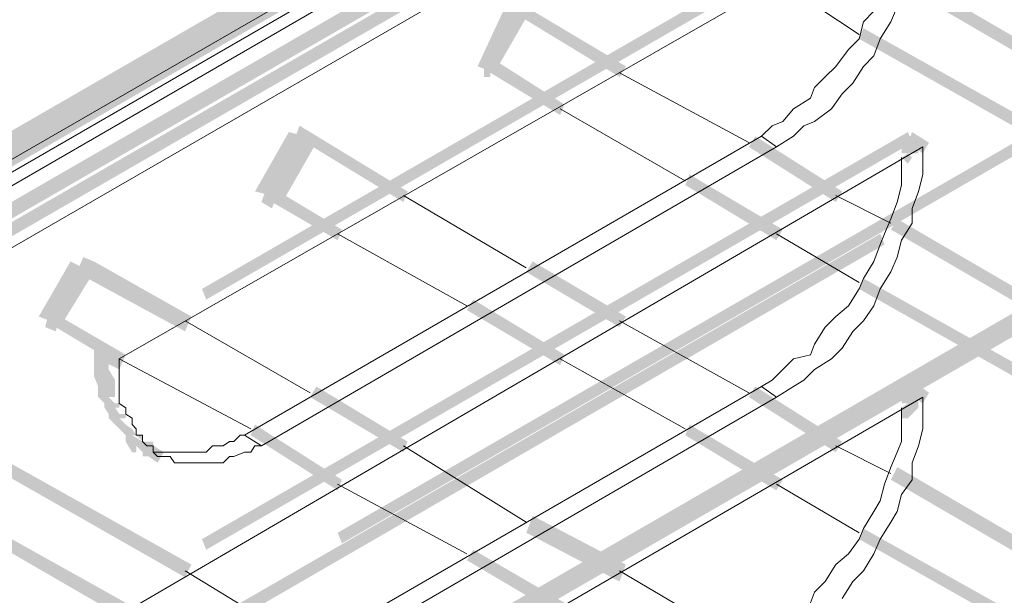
# Model space of a CAD drawing. Header units: millimetres. Extents: x -91 to 1961, y -1152 to 358.
# Tile 279 of 656: x 250.49 to 258.17, y 102.35 to 106.84. Entities that reach past the tile are written whole.
import ezdxf

# ---------------------------------------------------------------- set-up
doc = ezdxf.new("R2010")
doc.units = ezdxf.units.MM
doc.header["$MEASUREMENT"] = 0
doc.layers.get('0').update_dxf_attribs({"linetype": 'CONTINUOUS'})

msp = doc.modelspace()

# ---------------------------------------------------------------- hatches: boundary and pattern name
at = {"true_color": 0xaaaaaa}
h = msp.add_hatch(color=253, dxfattribs=at)
h.paths.add_polyline_path([(279.4727, 121.9306), (273.9799, 118.754), (273.9303, 118.8533), (279.4397, 122.0298)])
h.paths.add_polyline_path([(271.2169, 117.1492), (265.7076, 113.9726), (265.6745, 114.0553), (271.1839, 117.2319)])
h.paths.add_polyline_path([(262.9612, 112.4008), (257.4518, 109.2243), (257.4187, 109.3235), (262.9115, 112.5001)])
h.paths.add_polyline_path([(254.7054, 107.6194), (249.196, 104.4428), (249.1464, 104.5256), (254.6557, 107.7021)])
h.paths.add_polyline_path([(246.4827, 102.8711), (240.9733, 99.6945), (240.8906, 99.7938), (246.3999, 102.9704)])
h.paths.add_polyline_path([(238.2269, 98.0897), (236.3242, 97.0308), (236.2746, 97.1136), (238.1441, 98.1724)])
h = msp.add_hatch(color=253, dxfattribs=at)
h.paths.add_polyline_path([(279.1418, 121.8975), (273.6325, 118.6713), (273.5994, 118.8036), (279.0922, 121.9802)])
h.paths.add_polyline_path([(270.8861, 117.1161), (265.3767, 113.9395), (265.327, 114.0222), (270.8364, 117.1988)])
h.paths.add_polyline_path([(262.6303, 112.3181), (257.1209, 109.1415), (257.0713, 109.2243), (262.5806, 112.4505)])
h.paths.add_polyline_path([(254.4076, 107.5863), (248.8982, 104.4098), (248.8155, 104.4925), (254.3248, 107.6691)])
h.paths.add_polyline_path([(246.1518, 102.7884), (240.6424, 99.6118), (240.5928, 99.6945), (246.1021, 102.8711)])
h.paths.add_polyline_path([(237.896, 98.0566), (236.5393, 97.2955), (236.4897, 97.3783), (237.8463, 98.1393)])
h = msp.add_hatch(color=253, dxfattribs=at)
h.paths.add_polyline_path([(239.6166, 99.6614), (245.126, 102.838), (245.1756, 102.7553), (239.6663, 99.5787)])
h.paths.add_polyline_path([(247.889, 104.4098), (253.3818, 107.5863), (253.4314, 107.4871), (247.922, 104.3105)])
h.paths.add_polyline_path([(256.1447, 109.1912), (261.6045, 112.3677), (261.6872, 112.285), (256.1778, 109.1084)])
h.paths.add_polyline_path([(264.3675, 113.9395), (269.8603, 117.1161), (269.9099, 117.0168), (264.4502, 113.8402)])
h.paths.add_polyline_path([(272.6232, 118.7209), (276.2134, 120.789), (276.2631, 120.7063), (272.6563, 118.6382)])
h = msp.add_hatch(color=253, dxfattribs=at)
h.paths.add_polyline_path([(239.5835, 99.5787), (245.0929, 102.7553), (245.126, 102.6726), (239.6166, 99.496)])
h.paths.add_polyline_path([(247.8393, 104.3105), (253.3487, 107.4871), (253.3818, 107.4043), (247.889, 104.2278)])
h.paths.add_polyline_path([(256.0951, 109.1084), (261.5714, 112.285), (261.6541, 112.2023), (256.1447, 109.0257)])
h.paths.add_polyline_path([(264.3178, 113.8402), (269.8272, 117.0168), (269.8603, 116.9341), (264.4005, 113.7575)])
h.paths.add_polyline_path([(272.5736, 118.6382), (276.1804, 120.7063), (276.2134, 120.6235), (272.6232, 118.5555)])
h = msp.add_hatch(color=253, dxfattribs=at)
h.paths.add_polyline_path([(272.2758, 118.4727), (266.7664, 115.2465), (266.7333, 115.3789), (272.2427, 118.5555)])
h.paths.add_polyline_path([(264.02, 113.6748), (258.5106, 110.4982), (258.4775, 110.5809), (263.9704, 113.7575)])
h.paths.add_polyline_path([(255.7642, 108.8934), (250.2548, 105.7168), (250.2052, 105.8491), (255.7146, 109.0257)])
h.paths.add_polyline_path([(247.5415, 104.145), (242.2141, 101.1008), (242.1645, 101.1835), (247.4588, 104.2278)])
h = msp.add_hatch(color=253, dxfattribs=at)
h.paths.add_polyline_path([(242.2472, 101.1339), (247.7566, 104.3105), (247.8062, 104.2278), (242.2969, 101.0512)])
h.paths.add_polyline_path([(250.503, 105.8822), (256.0124, 109.0588), (256.062, 108.9761), (250.5526, 105.7995)])
h.paths.add_polyline_path([(258.7754, 110.6636), (264.2351, 113.8402), (264.3178, 113.7575), (258.8084, 110.5809)])
h.paths.add_polyline_path([(266.9815, 115.412), (272.3254, 118.5058), (272.3585, 118.4231), (267.0642, 115.3292)])
h = msp.add_hatch(color=253, dxfattribs=at)
h.paths.add_polyline_path([(267.9576, 110.0846), (262.4483, 106.908), (262.4152, 106.9907), (267.9246, 110.1673)])
h.paths.add_polyline_path([(259.7019, 105.2866), (254.1925, 102.11), (254.1594, 102.1928), (259.6522, 105.3693)])
h.paths.add_polyline_path([(251.4461, 100.5052), (245.9367, 97.3286), (245.8871, 97.461), (251.3964, 100.6376)])
h.paths.add_polyline_path([(243.2234, 95.7569), (237.714, 92.5803), (237.6313, 92.663), (243.1406, 95.8396)])
h = msp.add_hatch(color=253, dxfattribs=at)
h.paths.add_polyline_path([(236.44, 93.3414), (241.9494, 96.4849), (241.9991, 96.4021), (236.4897, 93.2586)])
h.paths.add_polyline_path([(244.7124, 98.0897), (250.2052, 101.2663), (250.2548, 101.1835), (244.7455, 98.007)])
h.paths.add_polyline_path([(252.9682, 102.838), (258.4775, 106.0146), (258.5106, 105.9319), (253.0013, 102.7553)])
h.paths.add_polyline_path([(261.224, 107.6194), (265.4594, 110.0846), (265.509, 110.0019), (261.2736, 107.5367)])
h = msp.add_hatch(color=253, dxfattribs=at)
h.paths.add_polyline_path([(265.509, 109.8695), (259.9997, 106.6433), (259.95, 106.726), (265.4594, 109.9522)])
h.paths.add_polyline_path([(257.2367, 105.0881), (251.7439, 101.9115), (251.6942, 101.9942), (257.2036, 105.1708)])
h.paths.add_polyline_path([(248.9809, 100.2901), (243.5212, 97.1136), (243.4384, 97.1963), (248.9478, 100.3729)])
h.paths.add_polyline_path([(240.7747, 95.5584), (236.4897, 93.0932), (236.44, 93.1759), (240.7251, 95.6411)])
h = msp.add_hatch(color=253, dxfattribs=at)
h.paths.add_polyline_path([(236.44, 91.902), (241.9494, 95.0786), (241.9991, 94.9958), (236.4897, 91.8193)])
h.paths.add_polyline_path([(244.7124, 96.6503), (250.2052, 99.8269), (250.2548, 99.7442), (244.7455, 96.5676)])
h.paths.add_polyline_path([(252.9682, 101.4317), (258.4279, 104.6083), (258.5106, 104.5256), (253.0013, 101.349)])
h.paths.add_polyline_path([(261.1909, 106.18), (266.6837, 109.3566), (266.7664, 109.2739), (261.2736, 106.0973)])
for points in [[(257.4518, 107.8345), (251.9424, 104.6579), (251.9093, 104.7406), (257.4187, 107.9172)], [(257.336, 107.2389), (258.643, 106.4778), (258.5934, 106.3951), (257.2863, 107.1562)], [(254.3579, 106.9907), (254.4406, 106.9411), (254.4076, 106.8253), (254.3248, 106.8584)], [(254.4076, 106.908), (254.1925, 106.4282), (254.0601, 106.4778), (254.2752, 106.9411)], [(254.1098, 106.4778), (254.3579, 106.908), (254.4406, 106.8584), (254.1925, 106.4282)], [(254.4406, 106.9411), (255.2182, 106.4778), (255.1686, 106.3951), (254.4076, 106.8584)], [(258.6761, 105.7664), (257.0382, 106.6929), (257.0713, 106.7756), (258.7257, 105.8491)], [(254.1098, 106.5275), (254.1098, 106.3951), (254.1594, 106.3951), (254.1594, 106.5275)], [(254.7054, 106.0973), (254.1594, 106.4282), (254.1925, 106.5275), (254.7385, 106.18)], [(252.6704, 106.0146), (252.7531, 105.965), (252.72, 105.8491), (252.6207, 105.8822)], [(257.4518, 105.8822), (251.9424, 102.7057), (251.9093, 102.7884), (257.4187, 105.965)], [(252.72, 105.9319), (252.4553, 105.4686), (252.3229, 105.5017), (252.5876, 105.965)], [(252.4222, 105.4686), (252.6704, 105.9319), (252.8027, 105.8822), (252.538, 105.419)], [(252.7531, 105.965), (253.5141, 105.5017), (253.4811, 105.419), (252.72, 105.8822)], [(256.2275, 105.9319), (256.9058, 105.5017), (256.8562, 105.419), (256.1778, 105.8491)], [(257.5345, 105.7995), (257.4187, 105.8822), (257.4518, 105.965), (257.5841, 105.8822)], [(256.3929, 105.1212), (255.6815, 105.5513), (255.7146, 105.6341), (256.4426, 105.2039)], [(252.4222, 105.5513), (252.5049, 105.5017), (252.4553, 105.3693), (252.3726, 105.419)], [(252.9682, 105.1212), (252.4553, 105.419), (252.5049, 105.5017), (253.0013, 105.2039)], [(257.336, 105.2866), (258.643, 104.5256), (258.5934, 104.4428), (257.2863, 105.2039)], [(250.9828, 104.9888), (251.0655, 104.9557), (251.0159, 104.8234), (250.9332, 104.873)], [(250.9828, 104.9061), (250.7181, 104.4925), (250.6354, 104.5256), (250.8835, 104.9557)], [(250.7181, 104.4925), (250.9828, 104.9061), (251.0655, 104.873), (250.8008, 104.4428)], [(251.0655, 104.9557), (251.8266, 104.5256), (251.777, 104.4098), (251.0159, 104.8234)], [(254.4903, 104.9557), (255.2182, 104.5256), (255.1686, 104.4428), (254.4406, 104.873)], [(258.6761, 103.8141), (257.0382, 104.7406), (257.0713, 104.8234), (258.7257, 103.8969)], [(254.7054, 104.145), (253.9774, 104.5752), (254.027, 104.6579), (254.7385, 104.2278)], [(250.7181, 104.5752), (250.8008, 104.5256), (250.7677, 104.4098), (250.685, 104.4428)], [(251.2641, 104.145), (250.7677, 104.4428), (250.8008, 104.5256), (251.3137, 104.2278)], [(251.2641, 104.112), (251.0986, 104.1947), (251.1483, 104.3105), (251.3137, 104.2278)], [(257.4518, 103.93), (251.9424, 100.7534), (251.9093, 100.8527), (257.4187, 104.0292)], [(252.8027, 103.9796), (253.5141, 103.5494), (253.4811, 103.4667), (252.7531, 103.8969)], [(256.2275, 103.9796), (256.9058, 103.5494), (256.8562, 103.4667), (256.1778, 103.8969)], [(257.5345, 103.8472), (257.4187, 103.93), (257.4518, 104.0292), (257.5841, 103.93)], [(252.9682, 103.1689), (252.2898, 103.5991), (252.3229, 103.6818), (253.0013, 103.2516)], [(256.3929, 103.1689), (255.6815, 103.5991), (255.7146, 103.6818), (256.4426, 103.2516)], [(251.5619, 103.384), (251.4461, 103.4667), (251.4792, 103.5494), (251.6115, 103.4667)], [(250.1721, 103.5163), (251.8266, 102.5898), (251.777, 102.4906), (250.1225, 103.4336)], [(257.336, 103.3509), (258.643, 102.5898), (258.5934, 102.4906), (257.2863, 103.2516)], [(251.2641, 102.1928), (250.0067, 102.9207), (250.0398, 103.0035), (251.3137, 102.292)], [(254.4903, 102.9704), (255.2182, 102.5898), (255.1686, 102.4575), (254.4406, 102.838)], [(258.6761, 101.8619), (257.0382, 102.7884), (257.0713, 102.8711), (258.7257, 101.9446)], [(254.7054, 102.1928), (253.9774, 102.6229), (254.027, 102.7057), (254.7385, 102.292)]]:
    msp.add_hatch(color=253, dxfattribs=at).paths.add_polyline_path(points)
h = msp.add_hatch(color=253, dxfattribs=at)
h.paths.add_polyline_path([(257.3691, 105.7664), (257.4187, 105.7995), (257.4518, 105.7664), (257.4187, 105.7168)])
h.paths.add_polyline_path([(257.3691, 105.7995), (257.3691, 105.8491), (257.5014, 105.8491), (257.5014, 105.7995)])
h.paths.add_polyline_path([(257.3691, 105.8491), (257.3691, 105.8822), (257.5014, 105.8822), (257.5014, 105.8491)])
h.paths.add_polyline_path([(257.3691, 105.8822), (257.3691, 105.9319), (257.5014, 105.9319), (257.5014, 105.8822)])
h = msp.add_hatch(color=253, dxfattribs=at)
h.paths.add_polyline_path([(251.1813, 104.2774), (251.1813, 104.1947), (251.1813, 104.145), (251.1813, 104.112), (251.231, 104.0292), (251.231, 103.9796), (251.231, 103.93), (251.231, 103.8969), (251.1813, 103.8969), (251.231, 103.8472), (251.2641, 103.8472), (251.2641, 103.8141), (251.231, 103.8141), (251.2641, 103.7645), (251.3137, 103.7645), (251.3137, 103.7314), (251.2641, 103.7314), (251.3137, 103.6818), (251.2641, 103.6487), (251.231, 103.6818), (251.1813, 103.7314), (251.1813, 103.7645), (251.231, 103.7314), (251.1813, 103.7645), (251.1483, 103.8141), (251.1483, 103.8472), (251.1813, 103.8141), (251.1483, 103.8472), (251.0986, 103.8969), (251.0986, 103.93), (251.0986, 103.9796), (251.0986, 104.0292), (251.0986, 103.9796), (251.0655, 104.0623), (251.0655, 104.112), (251.0655, 104.145), (251.0655, 104.1947), (251.0655, 104.2774)])
h.paths.add_polyline_path([(251.3137, 103.6818), (251.3633, 103.6487), (251.3964, 103.5991), (251.4461, 103.5991), (251.4461, 103.5494), (251.3633, 103.5991), (251.3964, 103.5991), (251.4461, 103.5494), (251.4792, 103.5163), (251.4461, 103.4667), (251.3964, 103.5163), (251.3964, 103.4667), (251.3633, 103.4667), (251.3137, 103.5494), (251.3137, 103.5991), (251.3633, 103.5494), (251.3137, 103.5991), (251.2641, 103.6487)])
h = msp.add_hatch(color=253, dxfattribs=at)
h.paths.add_polyline_path([(257.3691, 103.8472), (257.4187, 103.8472), (257.3691, 103.8141), (257.3691, 103.8472), (257.5014, 103.8472), (257.5014, 103.8141), (257.4187, 103.7314), (257.3691, 103.7314)])
h.paths.add_polyline_path([(257.3691, 103.8472), (257.3691, 103.8969), (257.5014, 103.8969), (257.5014, 103.8472)])
h.paths.add_polyline_path([(257.3691, 103.8969), (257.3691, 103.93), (257.5014, 103.93), (257.5014, 103.8969)])
h.paths.add_polyline_path([(257.3691, 103.93), (257.3691, 103.9796), (257.5014, 103.9796), (257.5014, 103.93)])
h = msp.add_hatch(color=253, dxfattribs=at)
h.paths.add_polyline_path([(251.4461, 103.5494), (251.4792, 103.5494), (251.4792, 103.4336), (251.4461, 103.4336)])
h.paths.add_polyline_path([(251.4792, 103.5494), (251.5288, 103.5494), (251.5288, 103.4336), (251.4792, 103.4336)])

# ---------------------------------------------------------------- linework, layer by layer
at = {"color": 7, "linetype": 'Continuous', "lineweight": 5}
for points in [[(236.44, 96.9977), (279.6051, 121.8975), (279.6051, 121.8975)], [(276.7263, 120.7559), (239.0706, 98.9831), (239.0706, 98.9831)], [(276.2962, 120.6732), (239.7159, 99.5787), (239.7159, 99.5787)], [(256.3929, 105.8491), (256.2771, 105.9319), (256.2771, 105.9319)], [(256.3929, 103.8969), (256.2771, 103.9796), (256.2771, 103.9796)], [(252.3726, 103.5163), (252.2402, 103.5991), (252.2402, 103.5991)]]:
    msp.add_lwpolyline(points, dxfattribs=at)
at = {"color": 7, "linetype": 'Continuous', "lineweight": 20}
for points in [[(239.6166, 99.4133), (276.2134, 120.5408), (276.2134, 120.5408)], [(251.2641, 104.1947), (257.5345, 107.7849), (257.5345, 107.7849)], [(257.0382, 106.726), (256.3929, 107.1562), (256.3929, 107.1562)], [(257.0713, 106.8253), (257.154, 106.908), (257.154, 106.908)], [(257.2863, 106.8253), (257.336, 106.9411), (257.336, 106.9411)], [(257.0382, 106.6929), (257.0713, 106.8253), (257.0713, 106.8253)], [(257.2036, 106.6929), (257.2863, 106.8253), (257.2863, 106.8253)], [(256.9554, 106.6102), (257.0382, 106.6929), (257.0382, 106.6929)], [(257.154, 106.5606), (257.2036, 106.6929), (257.2036, 106.6929)], [(256.8562, 106.4778), (256.9554, 106.6102), (256.9554, 106.6102)], [(257.0713, 106.4778), (257.154, 106.5606), (257.154, 106.5606)], [(256.7734, 106.3951), (256.8562, 106.4778), (256.8562, 106.4778)], [(256.9885, 106.3455), (257.0713, 106.4778), (257.0713, 106.4778)], [(255.1686, 106.4282), (256.1778, 105.8822), (256.1778, 105.8822)], [(256.6907, 106.3124), (256.7734, 106.3951), (256.7734, 106.3951)], [(256.6576, 106.2297), (256.6907, 106.3124), (256.6907, 106.3124)], [(256.9058, 106.2628), (256.9885, 106.3455), (256.9885, 106.3455)], [(256.5253, 106.1469), (256.6576, 106.2297), (256.6576, 106.2297)], [(256.8231, 106.1469), (256.9058, 106.2628), (256.9058, 106.2628)], [(255.6815, 105.5844), (254.7054, 106.1469), (254.7054, 106.1469)], [(256.4426, 106.0477), (256.5253, 106.1469), (256.5253, 106.1469)], [(256.6907, 106.0477), (256.8231, 106.1469), (256.8231, 106.1469)], [(256.2771, 105.9319), (256.3598, 106.0146), (256.3598, 106.0146)], [(256.3598, 106.0146), (256.4426, 106.0477), (256.4426, 106.0477)], [(256.5253, 105.9319), (256.608, 106.0146), (256.608, 106.0146)], [(256.608, 106.0146), (256.6907, 106.0477), (256.6907, 106.0477)], [(252.2402, 103.5991), (256.2771, 105.9319), (256.2771, 105.9319)], [(256.3929, 105.8491), (256.5253, 105.9319), (256.5253, 105.9319)], [(251.2641, 102.1928), (257.5345, 105.8491), (257.5345, 105.8491)], [(256.3929, 105.8491), (252.3726, 103.5163), (252.3726, 103.5163)], [(257.5345, 105.7168), (257.5345, 105.8491), (257.5345, 105.8491)], [(257.3691, 105.6341), (257.3691, 105.7664), (257.3691, 105.7664)], [(257.5345, 105.6341), (257.5345, 105.7168), (257.5345, 105.7168)], [(257.3691, 105.5513), (257.3691, 105.6341), (257.3691, 105.6341)], [(257.5014, 105.5017), (257.5345, 105.6341), (257.5345, 105.6341)], [(257.336, 105.419), (257.3691, 105.5513), (257.3691, 105.5513)], [(253.4811, 105.4686), (254.4406, 104.9061), (254.4406, 104.9061)], [(256.8562, 105.4686), (257.2863, 105.2535), (257.2863, 105.2535)], [(257.4518, 105.3693), (257.5014, 105.5017), (257.5014, 105.5017)], [(257.2863, 105.2866), (257.336, 105.419), (257.336, 105.419)], [(257.4518, 105.2535), (257.4518, 105.3693), (257.4518, 105.3693)], [(257.2367, 105.1708), (257.2863, 105.2866), (257.2863, 105.2866)], [(257.3691, 105.1212), (257.4518, 105.2535), (257.4518, 105.2535)], [(253.9774, 104.6083), (252.9682, 105.1708), (252.9682, 105.1708)], [(257.0382, 104.7903), (256.3929, 105.1708), (256.3929, 105.1708)], [(257.2036, 105.0881), (257.2367, 105.1708), (257.2367, 105.1708)], [(257.154, 104.9557), (257.2036, 105.0881), (257.2036, 105.0881)], [(257.336, 104.9888), (257.3691, 105.1212), (257.3691, 105.1212)], [(257.2863, 104.873), (257.336, 104.9888), (257.336, 104.9888)], [(257.0713, 104.8234), (257.154, 104.9557), (257.154, 104.9557)], [(257.2036, 104.7406), (257.2863, 104.873), (257.2863, 104.873)], [(257.0382, 104.7406), (257.0713, 104.8234), (257.0713, 104.8234)], [(256.9554, 104.6083), (257.0382, 104.7406), (257.0382, 104.7406)], [(257.154, 104.6083), (257.2036, 104.7406), (257.2036, 104.7406)], [(256.8562, 104.5256), (256.9554, 104.6083), (256.9554, 104.6083)], [(257.0713, 104.4925), (257.154, 104.6083), (257.154, 104.6083)], [(256.7734, 104.4428), (256.8562, 104.5256), (256.8562, 104.5256)], [(251.777, 104.4925), (252.7531, 103.93), (252.7531, 103.93)], [(255.1686, 104.4925), (256.1778, 103.93), (256.1778, 103.93)], [(256.6907, 104.3105), (256.7734, 104.4428), (256.7734, 104.4428)], [(256.9885, 104.4098), (257.0713, 104.4925), (257.0713, 104.4925)], [(256.9058, 104.2774), (256.9885, 104.4098), (256.9885, 104.4098)], [(256.6576, 104.2278), (256.6907, 104.3105), (256.6907, 104.3105)], [(256.5253, 104.1947), (256.6576, 104.2278), (256.6576, 104.2278)], [(256.8231, 104.1947), (256.9058, 104.2774), (256.9058, 104.2774)], [(252.2898, 103.6487), (251.2641, 104.1947), (251.2641, 104.1947)], [(251.2641, 104.1947), (251.2641, 104.112), (251.2641, 104.112)], [(255.6815, 103.6487), (254.7054, 104.1947), (254.7054, 104.1947)], [(256.4426, 104.112), (256.5253, 104.1947), (256.5253, 104.1947)], [(256.6907, 104.112), (256.8231, 104.1947), (256.8231, 104.1947)], [(251.2641, 104.112), (251.2641, 104.0623), (251.2641, 104.0623)], [(251.2641, 104.0623), (251.2641, 104.0292), (251.2641, 104.0292)], [(256.3598, 104.0292), (256.4426, 104.112), (256.4426, 104.112)], [(256.608, 104.0292), (256.6907, 104.112), (256.6907, 104.112)], [(251.2641, 104.0292), (251.2641, 103.9796), (251.2641, 103.9796)], [(251.2641, 103.9796), (251.2641, 103.8969), (251.2641, 103.8969)], [(252.2402, 101.6468), (256.2771, 103.9796), (256.2771, 103.9796)], [(256.2771, 103.9796), (256.3598, 104.0292), (256.3598, 104.0292)], [(256.3929, 103.8969), (256.5253, 103.9796), (256.5253, 103.9796)], [(256.5253, 103.9796), (256.608, 104.0292), (256.608, 104.0292)], [(251.2641, 100.257), (257.5345, 103.8969), (257.5345, 103.8969)], [(251.2641, 103.8969), (251.2641, 103.8472), (251.2641, 103.8472)], [(251.2641, 103.8472), (251.3137, 103.8141), (251.3137, 103.8141)], [(256.3929, 103.8969), (252.3726, 101.5641), (252.3726, 101.5641)], [(257.5345, 103.7645), (257.5345, 103.8969), (257.5345, 103.8969)], [(251.3137, 103.8141), (251.3137, 103.7645), (251.3137, 103.7645)], [(251.3137, 103.7645), (251.3633, 103.7314), (251.3633, 103.7314)], [(257.3691, 103.6818), (257.3691, 103.8141), (257.3691, 103.8141)], [(257.5345, 103.6487), (257.5345, 103.7645), (257.5345, 103.7645)], [(251.3633, 103.7314), (251.3633, 103.6818), (251.3633, 103.6818)], [(251.3633, 103.6818), (251.3964, 103.6487), (251.3964, 103.6487)], [(257.3691, 103.5494), (257.3691, 103.6818), (257.3691, 103.6818)], [(251.3964, 103.6487), (251.3964, 103.5991), (251.3964, 103.5991)], [(251.3964, 103.5991), (251.4461, 103.5991), (251.4461, 103.5991)], [(251.4461, 103.5991), (251.4461, 103.5494), (251.4461, 103.5494)], [(252.1575, 103.5494), (252.2071, 103.5991), (252.2071, 103.5991)], [(252.2071, 103.5991), (252.2402, 103.5991), (252.2402, 103.5991)], [(257.5014, 103.5163), (257.5345, 103.6487), (257.5345, 103.6487)], [(251.4461, 103.5494), (251.4792, 103.5163), (251.4792, 103.5163)], [(252.0748, 103.5163), (252.1244, 103.5494), (252.1244, 103.5494)], [(252.1244, 103.5494), (252.1575, 103.5494), (252.1575, 103.5494)], [(257.336, 103.4667), (257.3691, 103.5494), (257.3691, 103.5494)], [(251.4792, 103.5163), (251.5288, 103.5163), (251.5288, 103.5163)], [(251.5288, 103.5163), (251.5288, 103.4667), (251.5288, 103.4667)], [(251.5288, 103.5163), (251.5288, 103.4667), (251.5288, 103.4667)], [(251.5288, 103.4667), (251.5619, 103.4336), (251.5619, 103.4336)], [(251.5288, 103.4667), (251.5619, 103.4667), (251.5619, 103.4667)], [(251.5619, 103.4667), (251.6115, 103.4667), (251.6115, 103.4667)], [(251.6115, 103.4667), (251.6611, 103.4667), (251.6611, 103.4667)], [(251.6611, 103.4667), (251.6942, 103.4667), (251.6942, 103.4667)], [(251.6942, 103.4667), (251.7439, 103.4667), (251.7439, 103.4667)], [(251.7439, 103.4667), (251.777, 103.4667), (251.777, 103.4667)], [(251.777, 103.4667), (251.8266, 103.4667), (251.8266, 103.4667)], [(251.8266, 103.4667), (251.8597, 103.4667), (251.8597, 103.4667)], [(251.8597, 103.4667), (251.9093, 103.4667), (251.9093, 103.4667)], [(251.9093, 103.4667), (251.9424, 103.4667), (251.9424, 103.4667)], [(251.9424, 103.4667), (251.992, 103.5163), (251.992, 103.5163)], [(251.992, 103.5163), (252.0417, 103.5163), (252.0417, 103.5163)], [(252.0417, 103.5163), (252.0748, 103.5163), (252.0748, 103.5163)], [(252.1575, 103.4336), (252.2402, 103.4667), (252.2402, 103.4667)], [(252.2402, 103.4667), (252.2898, 103.4667), (252.2898, 103.4667)], [(252.2898, 103.4667), (252.3229, 103.5163), (252.3229, 103.5163)], [(252.3229, 103.5163), (252.3726, 103.5163), (252.3726, 103.5163)], [(253.4811, 103.5163), (254.4406, 102.9207), (254.4406, 102.9207)], [(256.8562, 103.5163), (257.2863, 103.3013), (257.2863, 103.3013)], [(257.2863, 103.3509), (257.336, 103.4667), (257.336, 103.4667)], [(257.4518, 103.384), (257.5014, 103.5163), (257.5014, 103.5163)], [(251.5619, 103.4336), (251.6115, 103.4336), (251.6115, 103.4336)], [(251.6115, 103.4336), (251.6611, 103.4336), (251.6611, 103.4336)], [(251.6611, 103.4336), (251.6942, 103.384), (251.6942, 103.384)], [(251.6942, 103.384), (251.7439, 103.384), (251.7439, 103.384)], [(251.7439, 103.384), (251.777, 103.384), (251.777, 103.384)], [(251.777, 103.384), (251.8266, 103.384), (251.8266, 103.384)], [(251.8266, 103.384), (251.8597, 103.384), (251.8597, 103.384)], [(251.8597, 103.384), (251.9093, 103.384), (251.9093, 103.384)], [(251.9093, 103.384), (251.9424, 103.384), (251.9424, 103.384)], [(251.9424, 103.384), (251.992, 103.384), (251.992, 103.384)], [(251.992, 103.384), (252.0417, 103.384), (252.0417, 103.384)], [(252.0417, 103.384), (252.0748, 103.384), (252.0748, 103.384)], [(252.0748, 103.384), (252.1244, 103.4336), (252.1244, 103.4336)], [(252.1244, 103.4336), (252.1575, 103.4336), (252.1575, 103.4336)], [(257.4518, 103.2516), (257.4518, 103.384), (257.4518, 103.384)], [(257.2367, 103.2185), (257.2863, 103.3509), (257.2863, 103.3509)], [(253.9774, 102.6726), (252.9682, 103.2185), (252.9682, 103.2185)], [(257.0382, 102.838), (256.3929, 103.2185), (256.3929, 103.2185)], [(257.2036, 103.0862), (257.2367, 103.2185), (257.2367, 103.2185)], [(257.3691, 103.1358), (257.4518, 103.2516), (257.4518, 103.2516)], [(257.336, 103.0035), (257.3691, 103.1358), (257.3691, 103.1358)], [(257.154, 103.0035), (257.2036, 103.0862), (257.2036, 103.0862)], [(257.0713, 102.8711), (257.154, 103.0035), (257.154, 103.0035)], [(257.2863, 102.9207), (257.336, 103.0035), (257.336, 103.0035)], [(257.2036, 102.7884), (257.2863, 102.9207), (257.2863, 102.9207)], [(257.0382, 102.7884), (257.0713, 102.8711), (257.0713, 102.8711)], [(256.9554, 102.6726), (257.0382, 102.7884), (257.0382, 102.7884)], [(257.154, 102.6726), (257.2036, 102.7884), (257.2036, 102.7884)], [(256.8562, 102.5898), (256.9554, 102.6726), (256.9554, 102.6726)], [(257.0713, 102.5402), (257.154, 102.6726), (257.154, 102.6726)], [(251.777, 102.5402), (252.7531, 101.9446), (252.7531, 101.9446)], [(255.1686, 102.5402), (256.1778, 101.9446), (256.1778, 101.9446)], [(256.7734, 102.4575), (256.8562, 102.5898), (256.8562, 102.5898)], [(256.9885, 102.4575), (257.0713, 102.5402), (257.0713, 102.5402)], [(256.6907, 102.3748), (256.7734, 102.4575), (256.7734, 102.4575)], [(256.9058, 102.3251), (256.9885, 102.4575), (256.9885, 102.4575)], [(256.6576, 102.292), (256.6907, 102.3748), (256.6907, 102.3748)]]:
    msp.add_lwpolyline(points, dxfattribs=at)

doc.saveas('drawing.dxf')
